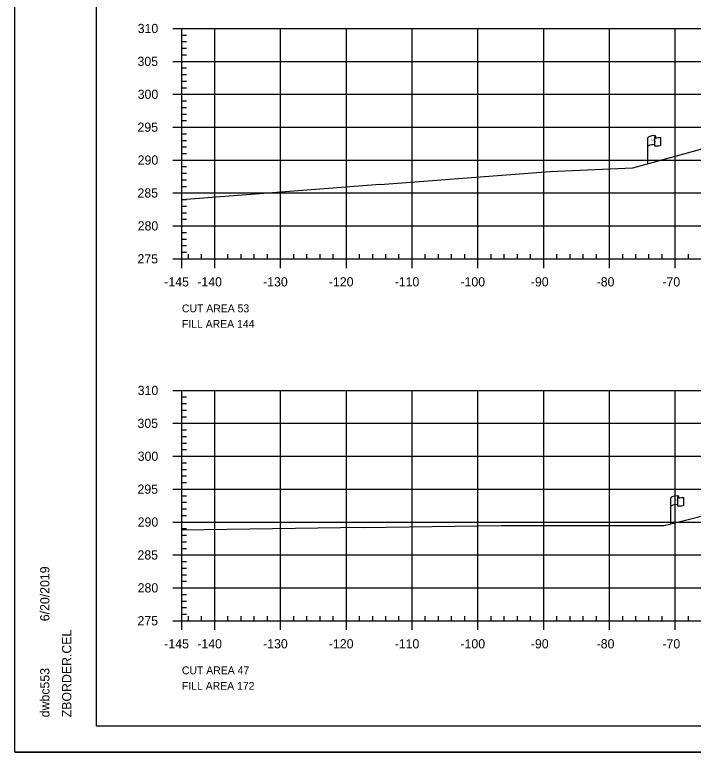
# Model space of a CAD drawing. Extents: x 1370843 to 1371177, y 380307 to 382654.
# Drawn here: x 1370843.3 to 1370946.4, y 380947.5 to 381059.5 of the extents above; entities that cross this region are included whole.
import ezdxf

# ---------------------------------------------------------------- set-up
doc = ezdxf.new("R2010")
doc.units = 0
for name, color, linetype in [('R_Axis', 7, 'Continuous'), ('R_Axis Annot', 7, 'Continuous'), ('R_Border', 7, 'Continuous'), ('R_Border Notes', 7, 'Continuous'), ('R_Exist Surface', 7, 'Continuous'), ('R_Grid', 7, 'Continuous'), ('R_No Plot', 7, 'Continuous'), ('R_ROW', 7, 'Continuous')]:
    doc.layers.add(name, color=color, linetype=linetype)

msp = doc.modelspace()

# ---------------------------------------------------------------- linework, layer by layer
at = {"layer": 'R_Axis'}
for p, q in [((1370867.31, 381057.46), (1370868.71, 381057.46)), ((1370868.71, 381022.46), (1370868.71, 381057.46)), ((1370868.71, 381056.46), (1370869.41, 381056.46)), ((1370868.71, 381055.46), (1370869.41, 381055.46)), ((1370868.71, 381054.46), (1370869.41, 381054.46)), ((1370868.71, 381053.46), (1370869.41, 381053.46)), ((1370867.31, 381052.46), (1370868.71, 381052.46)), ((1370868.71, 381051.46), (1370869.41, 381051.46)), ((1370868.71, 381050.46), (1370869.41, 381050.46)), ((1370868.71, 381049.46), (1370869.41, 381049.46)), ((1370868.71, 381048.46), (1370869.41, 381048.46)), ((1370867.31, 381047.46), (1370868.71, 381047.46)), ((1370868.71, 381046.46), (1370869.41, 381046.46)), ((1370868.71, 381045.46), (1370869.41, 381045.46)), ((1370868.71, 381044.46), (1370869.41, 381044.46)), ((1370868.71, 381043.46), (1370869.41, 381043.46)), ((1370867.31, 381042.46), (1370868.71, 381042.46)), ((1370868.71, 381041.46), (1370869.41, 381041.46)), ((1370868.71, 381040.46), (1370869.41, 381040.46)), ((1370868.71, 381039.46), (1370869.41, 381039.46)), ((1370868.71, 381038.46), (1370869.41, 381038.46)), ((1370867.31, 381037.46), (1370868.71, 381037.46)), ((1370868.71, 381036.46), (1370869.41, 381036.46)), ((1370868.71, 381035.46), (1370869.41, 381035.46)), ((1370868.71, 381034.46), (1370869.41, 381034.46)), ((1370867.31, 381032.46), (1370868.71, 381032.46)), ((1370868.71, 381033.46), (1370869.41, 381033.46)), ((1370868.71, 381031.46), (1370869.41, 381031.46)), ((1370868.71, 381030.46), (1370869.41, 381030.46)), ((1370868.71, 381029.46), (1370869.41, 381029.46)), ((1370868.71, 381028.46), (1370869.41, 381028.46)), ((1370867.31, 381027.46), (1370868.71, 381027.46)), ((1370868.71, 381026.46), (1370869.41, 381026.46)), ((1370868.71, 381025.46), (1370869.41, 381025.46)), ((1370868.71, 381024.46), (1370869.41, 381024.46)), ((1370868.71, 381023.46), (1370869.41, 381023.46)), ((1370867.31, 381022.46), (1370868.71, 381022.46)), ((1370868.71, 381022.46), (1370868.71, 381023.16)), ((1370868.71, 381022.46), (1371158.71, 381022.46)), ((1370868.71, 381021.06), (1370868.71, 381022.46)), ((1370869.71, 381022.46), (1370869.71, 381023.16)), ((1370871.71, 381022.46), (1370871.71, 381023.16)), ((1370873.71, 381021.06), (1370873.71, 381022.46)), ((1370875.71, 381022.46), (1370875.71, 381023.16)), ((1370877.71, 381022.46), (1370877.71, 381023.16)), ((1370879.71, 381022.46), (1370879.71, 381023.16)), ((1370881.71, 381022.46), (1370881.71, 381023.16)), ((1370883.71, 381021.06), (1370883.71, 381022.46)), ((1370885.71, 381022.46), (1370885.71, 381023.16)), ((1370887.71, 381022.46), (1370887.71, 381023.16)), ((1370889.71, 381022.46), (1370889.71, 381023.16)), ((1370891.71, 381022.46), (1370891.71, 381023.16)), ((1370893.71, 381021.06), (1370893.71, 381022.46)), ((1370895.71, 381022.46), (1370895.71, 381023.16)), ((1370897.71, 381022.46), (1370897.71, 381023.16)), ((1370899.71, 381022.46), (1370899.71, 381023.16)), ((1370901.71, 381022.46), (1370901.71, 381023.16)), ((1370903.71, 381021.06), (1370903.71, 381022.46)), ((1370905.71, 381022.46), (1370905.71, 381023.16)), ((1370907.71, 381022.46), (1370907.71, 381023.16)), ((1370909.71, 381022.46), (1370909.71, 381023.16)), ((1370911.71, 381022.46), (1370911.71, 381023.16)), ((1370913.71, 381021.06), (1370913.71, 381022.46)), ((1370915.71, 381022.46), (1370915.71, 381023.16)), ((1370917.71, 381022.46), (1370917.71, 381023.16)), ((1370919.71, 381022.46), (1370919.71, 381023.16)), ((1370921.71, 381022.46), (1370921.71, 381023.16)), ((1370923.71, 381021.06), (1370923.71, 381022.46)), ((1370925.71, 381022.46), (1370925.71, 381023.16)), ((1370927.71, 381022.46), (1370927.71, 381023.16)), ((1370929.71, 381022.46), (1370929.71, 381023.16)), ((1370931.71, 381022.46), (1370931.71, 381023.16)), ((1370933.71, 381021.06), (1370933.71, 381022.46)), ((1370935.71, 381022.46), (1370935.71, 381023.16)), ((1370937.71, 381022.46), (1370937.71, 381023.16)), ((1370939.71, 381022.46), (1370939.71, 381023.16)), ((1370941.71, 381022.46), (1370941.71, 381023.16)), ((1370943.71, 381021.06), (1370943.71, 381022.46)), ((1370945.71, 381022.46), (1370945.71, 381023.16)), ((1370867.31, 381002.46), (1370868.71, 381002.46)), ((1370868.71, 380967.46), (1370868.71, 381002.46)), ((1370868.71, 381001.46), (1370869.41, 381001.46)), ((1370868.71, 381000.46), (1370869.41, 381000.46)), ((1370868.71, 380999.46), (1370869.41, 380999.46)), ((1370868.71, 380998.46), (1370869.41, 380998.46)), ((1370867.31, 380997.46), (1370868.71, 380997.46)), ((1370868.71, 380996.46), (1370869.41, 380996.46)), ((1370868.71, 380995.46), (1370869.41, 380995.46)), ((1370868.71, 380994.46), (1370869.41, 380994.46)), ((1370868.71, 380993.46), (1370869.41, 380993.46)), ((1370867.31, 380992.46), (1370868.71, 380992.46)), ((1370868.71, 380991.46), (1370869.41, 380991.46)), ((1370868.71, 380990.46), (1370869.41, 380990.46)), ((1370868.71, 380989.46), (1370869.41, 380989.46)), ((1370868.71, 380988.46), (1370869.41, 380988.46)), ((1370867.31, 380987.46), (1370868.71, 380987.46)), ((1370868.71, 380986.46), (1370869.41, 380986.46)), ((1370868.71, 380985.46), (1370869.41, 380985.46)), ((1370868.71, 380984.46), (1370869.41, 380984.46)), ((1370868.71, 380983.46), (1370869.41, 380983.46)), ((1370867.31, 380982.46), (1370868.71, 380982.46)), ((1370868.71, 380981.46), (1370869.41, 380981.46)), ((1370868.71, 380980.46), (1370869.41, 380980.46)), ((1370868.71, 380979.46), (1370869.41, 380979.46)), ((1370868.71, 380978.46), (1370869.41, 380978.46)), ((1370867.31, 380977.46), (1370868.71, 380977.46)), ((1370868.71, 380976.46), (1370869.41, 380976.46)), ((1370868.71, 380975.46), (1370869.41, 380975.46)), ((1370868.71, 380974.46), (1370869.41, 380974.46)), ((1370868.71, 380973.46), (1370869.41, 380973.46)), ((1370867.31, 380972.46), (1370868.71, 380972.46)), ((1370868.71, 380971.46), (1370869.41, 380971.46)), ((1370868.71, 380970.46), (1370869.41, 380970.46)), ((1370868.71, 380969.46), (1370869.41, 380969.46)), ((1370867.31, 380967.46), (1370868.71, 380967.46)), ((1370868.71, 380968.46), (1370869.41, 380968.46)), ((1370868.71, 380967.46), (1370868.71, 380968.16)), ((1370868.71, 380967.46), (1371158.71, 380967.46)), ((1370868.71, 380966.06), (1370868.71, 380967.46)), ((1370869.71, 380967.46), (1370869.71, 380968.16)), ((1370871.71, 380967.46), (1370871.71, 380968.16)), ((1370873.71, 380966.06), (1370873.71, 380967.46)), ((1370875.71, 380967.46), (1370875.71, 380968.16)), ((1370877.71, 380967.46), (1370877.71, 380968.16)), ((1370879.71, 380967.46), (1370879.71, 380968.16)), ((1370881.71, 380967.46), (1370881.71, 380968.16)), ((1370883.71, 380966.06), (1370883.71, 380967.46)), ((1370885.71, 380967.46), (1370885.71, 380968.16)), ((1370887.71, 380967.46), (1370887.71, 380968.16)), ((1370889.71, 380967.46), (1370889.71, 380968.16)), ((1370891.71, 380967.46), (1370891.71, 380968.16)), ((1370893.71, 380966.06), (1370893.71, 380967.46)), ((1370895.71, 380967.46), (1370895.71, 380968.16)), ((1370897.71, 380967.46), (1370897.71, 380968.16)), ((1370899.71, 380967.46), (1370899.71, 380968.16)), ((1370901.71, 380967.46), (1370901.71, 380968.16)), ((1370903.71, 380966.06), (1370903.71, 380967.46)), ((1370905.71, 380967.46), (1370905.71, 380968.16)), ((1370907.71, 380967.46), (1370907.71, 380968.16)), ((1370909.71, 380967.46), (1370909.71, 380968.16)), ((1370911.71, 380967.46), (1370911.71, 380968.16)), ((1370913.71, 380966.06), (1370913.71, 380967.46)), ((1370915.71, 380967.46), (1370915.71, 380968.16)), ((1370917.71, 380967.46), (1370917.71, 380968.16)), ((1370919.71, 380967.46), (1370919.71, 380968.16)), ((1370921.71, 380967.46), (1370921.71, 380968.16)), ((1370923.71, 380966.06), (1370923.71, 380967.46)), ((1370925.71, 380967.46), (1370925.71, 380968.16)), ((1370927.71, 380967.46), (1370927.71, 380968.16)), ((1370929.71, 380967.46), (1370929.71, 380968.16)), ((1370931.71, 380967.46), (1370931.71, 380968.16)), ((1370933.71, 380966.06), (1370933.71, 380967.46)), ((1370935.71, 380967.46), (1370935.71, 380968.16)), ((1370937.71, 380967.46), (1370937.71, 380968.16)), ((1370939.71, 380967.46), (1370939.71, 380968.16)), ((1370941.71, 380967.46), (1370941.71, 380968.16)), ((1370943.71, 380966.06), (1370943.71, 380967.46)), ((1370945.71, 380967.46), (1370945.71, 380968.16))]:
    msp.add_line(p, q, dxfattribs=at)
at = {"layer": 'R_Border'}
for p, q in [((1370855.71, 380951.46), (1370855.71, 381156.92)), ((1370855.71, 380951.46), (1370855.71, 380951.46)), ((1371171.89, 380951.46), (1370855.71, 380951.46))]:
    msp.add_line(p, q, dxfattribs=at)
at = {"layer": 'R_Exist Surface'}
for p, q in [((1370898.84, 381033.74), (1370868.71, 381031.43)), ((1370896.25, 380981.62), (1370868.71, 380981.23))]:
    msp.add_line(p, q, dxfattribs=at)
for points in [[(1370898.84, 381033.74), (1370924.65, 381035.72), (1370937.25, 381036.26), (1370949.62, 381039.69), (1370954.26, 381040.98), (1370955.17, 381041.05), (1370959.87, 381041.45), (1370967.98, 381041.39), (1370970.2, 381041.38), (1370978.97, 381040.86), (1370981.95, 381040.7), (1370984.43, 381040.29), (1370987.06, 381039.84), (1370987.61, 381039.75), (1370988.21, 381039.66), (1370995.66, 381038.67), (1371010.79, 381036.71), (1371020.06, 381036.55), (1371025.27, 381036.6), (1371028.59, 381036.52), (1371030.1, 381036.39), (1371049.09, 381035.45), (1371049.21, 381035.63)], [(1370896.25, 380981.62), (1370917.23, 380981.92), (1370942.02, 380981.92), (1370951.27, 380984.26), (1370958.22, 380986.06), (1370962.56, 380986.45), (1370964.06, 380986.58), (1370966.48, 380986.55), (1370974.26, 380986.38), (1370976.35, 380986.26), (1370985.9, 380985.68), (1370995.2, 380983.67), (1370998.43, 380982.96), (1371001.12, 380982.55), (1371006.98, 380981.67), (1371011.91, 380981.51), (1371016.69, 380981.31), (1371044.06, 380980.55), (1371050.64, 380980.39), (1371051.01, 380980.38)]]:
    msp.add_lwpolyline(points, dxfattribs=at)
at = {"layer": 'R_Grid'}
for p, q in [((1370868.71, 381057.46), (1371158.71, 381057.46)), ((1370868.71, 381022.46), (1370868.71, 381057.46)), ((1370873.71, 381022.46), (1370873.71, 381057.46)), ((1370883.71, 381022.46), (1370883.71, 381057.46)), ((1370893.71, 381022.46), (1370893.71, 381057.46)), ((1370903.71, 381022.46), (1370903.71, 381057.46)), ((1370913.71, 381022.46), (1370913.71, 381057.46)), ((1370923.71, 381022.46), (1370923.71, 381057.46)), ((1370933.71, 381022.46), (1370933.71, 381057.46)), ((1370943.71, 381022.46), (1370943.71, 381057.46)), ((1370868.71, 381052.46), (1371158.71, 381052.46)), ((1370868.71, 381047.46), (1371158.71, 381047.46)), ((1370868.71, 381042.46), (1371158.71, 381042.46)), ((1370868.71, 381037.46), (1371158.71, 381037.46)), ((1370868.71, 381032.46), (1371158.71, 381032.46)), ((1370868.71, 381027.46), (1371158.71, 381027.46)), ((1370868.71, 381022.46), (1371158.71, 381022.46)), ((1370868.71, 381002.46), (1371158.71, 381002.46)), ((1370868.71, 380967.46), (1370868.71, 381002.46)), ((1370873.71, 380967.46), (1370873.71, 381002.46)), ((1370883.71, 380967.46), (1370883.71, 381002.46)), ((1370893.71, 380967.46), (1370893.71, 381002.46)), ((1370903.71, 380967.46), (1370903.71, 381002.46)), ((1370913.71, 380967.46), (1370913.71, 381002.46)), ((1370923.71, 380967.46), (1370923.71, 381002.46)), ((1370933.71, 380967.46), (1370933.71, 381002.46)), ((1370943.71, 380967.46), (1370943.71, 381002.46)), ((1370868.71, 380997.46), (1371158.71, 380997.46)), ((1370868.71, 380992.46), (1371158.71, 380992.46)), ((1370868.71, 380987.46), (1371158.71, 380987.46)), ((1370868.71, 380982.46), (1371158.71, 380982.46)), ((1370868.71, 380977.46), (1371158.71, 380977.46)), ((1370868.71, 380972.46), (1371158.71, 380972.46)), ((1370868.71, 380967.46), (1371158.71, 380967.46))]:
    msp.add_line(p, q, dxfattribs=at)
at = {"layer": 'R_No Plot'}
msp.add_line((1370843.31, 380947.48), (1371176.64, 380947.48), dxfattribs=at)
for points in [[(1370843.3, 381160.82), (1371176.64, 381160.82), (1371176.64, 380947.48), (1370843.3, 380947.48)], [(1371089.63, 381156.92), (1371089.63, 381147.04), (1371125.36, 381147.04), (1371125.36, 381144.12), (1371148.56, 381144.12), (1371148.56, 381119.79), (1371171.89, 381119.79), (1371171.89, 380951.46), (1370855.71, 380951.46), (1370855.71, 381156.92)]]:
    msp.add_lwpolyline(points, close=True, dxfattribs=at)
at = {"layer": 'R_ROW'}
for p, q in [((1370939.53, 381036.89), (1370939.53, 381040.84)), ((1370940.53, 381040.94), (1370940.53, 381040.92)), ((1370940.53, 381040.92), (1370940.53, 381039.7)), ((1370940.69, 381041.09), (1370940.69, 381040.85)), ((1370941.46, 381040.9), (1370941.46, 381039.66)), ((1370943.04, 380982.18), (1370943.04, 380986.13)), ((1370944.04, 380986.23), (1370944.04, 380986.21)), ((1370944.04, 380986.21), (1370944.04, 380984.99)), ((1370944.21, 380986.38), (1370944.21, 380986.14)), ((1370944.98, 380986.19), (1370944.98, 380984.95))]:
    msp.add_line(p, q, dxfattribs=at)
for centre, radius, start, end in [((1370940.6, 381040.94), 0.078, 88.6458, 274.2828), ((1370940.61, 381041.09), 0.0783, 263.0712, 93.9564), ((1370940.6, 381039.7), 0.0783, 180, 273.9564), ((1370944.12, 380986.23), 0.078, 88.6458, 274.2828), ((1370944.13, 380986.38), 0.0783, 263.0712, 93.9564), ((1370944.12, 380984.99), 0.0783, 180, 273.9564)]:
    msp.add_arc(centre, radius, start, end, dxfattribs=at)
for centre, major_axis, ratio, start_param, end_param in [((1370941.11, 381040.89), (-1.58, -0.04), 0.19887, 5.030368, 6.283185), ((1370941.82, 381041), (-1.23, -0.13), 0.052933, 0.159456, 1.268315), ((1370941.11, 381039.57), (-1.58, -0.04), 0.19887, 5.083035, 6.194897), ((1370941.82, 381039.76), (-1.23, -0.13), 0.052933, 0.159456, 1.268315), ((1370944.63, 380986.18), (-1.58, -0.04), 0.19887, 5.030368, 6.283185), ((1370945.33, 380986.29), (-1.23, -0.13), 0.052933, 0.159456, 1.268315), ((1370944.62, 380984.86), (-1.58, -0.04), 0.19887, 5.083035, 6.194897), ((1370945.33, 380985.05), (-1.23, -0.13), 0.052933, 0.159456, 1.268315)]:
    msp.add_ellipse(centre, major_axis=major_axis, ratio=ratio, start_param=start_param, end_param=end_param, dxfattribs=at)

# ---------------------------------------------------------------- texts
at = {"layer": 'R_Axis Annot'}
for s, p in [('310', (1370861.99, 381056.76)), ('305', (1370861.96, 381051.76)), ('300', (1370861.99, 381046.76)), ('295', (1370861.96, 381041.76)), ('290', (1370861.99, 381036.76)), ('285', (1370861.96, 381031.76)), ('280', (1370861.99, 381026.76)), ('275', (1370861.96, 381021.76)), ('-145', (1370866.03, 381018.26)), ('-140', (1370871.05, 381018.26)), ('-130', (1370881.05, 381018.26)), ('-120', (1370891.05, 381018.26)), ('-110', (1370901.05, 381018.26)), ('-100', (1370911.05, 381018.26)), ('-90', (1370921.75, 381018.26)), ('-80', (1370931.75, 381018.26)), ('-70', (1370941.75, 381018.26)), ('310', (1370861.99, 381001.76)), ('305', (1370861.96, 380996.76)), ('300', (1370861.99, 380991.76)), ('295', (1370861.96, 380986.76)), ('290', (1370861.99, 380981.76)), ('285', (1370861.96, 380976.76)), ('280', (1370861.99, 380971.76)), ('275', (1370861.96, 380966.76)), ('-145', (1370866.03, 380963.26)), ('-140', (1370871.05, 380963.26)), ('-130', (1370881.05, 380963.26)), ('-120', (1370891.05, 380963.26)), ('-110', (1370901.05, 380963.26)), ('-100', (1370911.05, 380963.26)), ('-90', (1370921.75, 380963.26)), ('-80', (1370931.75, 380963.26)), ('-70', (1370941.75, 380963.26))]:
    msp.add_text(s, height=1.4, dxfattribs=at).set_placement(p)
at = {"layer": 'R_Border'}
for s, p in [('6/20/2019', (1370848.57, 380967.39)), ('ZBORDER.CEL', (1370851.9, 380952.79)), ('dwbc553', (1370848.57, 380952.79))]:
    msp.add_text(s, height=1.4, rotation=90, dxfattribs=at).set_placement(p)
at = {"layer": 'R_Border Notes'}
for s, p in [('CUT AREA 53', (1370868.71, 381014.33)), ('FILL AREA 144', (1370868.71, 381011.97)), ('CUT AREA 47', (1370868.71, 380959.33)), ('FILL AREA 172', (1370868.71, 380956.97))]:
    msp.add_text(s, height=1.1875, dxfattribs=at).set_placement(p)
at = {"layer": 'R_ROW'}
for s, height, rotation, p in [('R ', 0.2, 9.9884, (1370940.05, 381040.34)), (' O', 0.2, 9.9884, (1370940.19, 381040.39)), ('W', 0.2, 351.1788, (1370940.52, 381040.22)), ('DWB 11-9-07', 0.001, 90, (1370940.69, 381040.85)), ('DWB 11-9-07', 0.001, 5.0717, (1370941.45, 381039.66)), ('DWB 11-9-07', 0.001, 90, (1370939.53, 381036.89)), ('R ', 0.2, 9.9884, (1370943.56, 380985.64)), (' O', 0.2, 9.9884, (1370943.71, 380985.68)), ('W', 0.2, 351.1788, (1370944.04, 380985.51)), ('DWB 11-9-07', 0.001, 90, (1370944.21, 380986.14)), ('DWB 11-9-07', 0.001, 5.0717, (1370944.96, 380984.95)), ('DWB 11-9-07', 0.001, 90, (1370943.04, 380982.18))]:
    msp.add_text(s, height=height, rotation=rotation, dxfattribs=at).set_placement(p)

doc.saveas('drawing.dxf')
